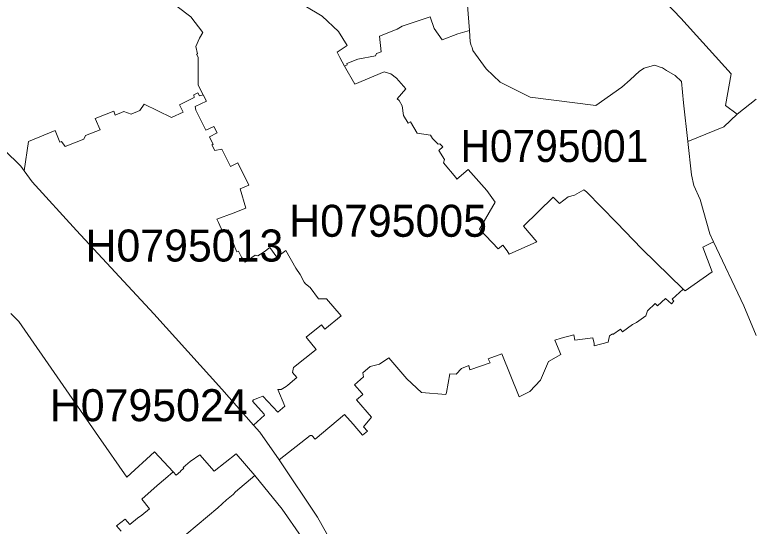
# Model space of a CAD drawing. Extents: x 369010 to 739155, y 6377141 to 6616555.
# Drawn here: x 657961 to 660260, y 6472885 to 6474483 of the extents above; entities that cross this region are included whole.
import ezdxf
from ezdxf.enums import TextEntityAlignment as Align

# ---------------------------------------------------------------- set-up
doc = ezdxf.new("R2010")
doc.units = 0
doc.header["$LTSCALE"] = 40
doc.layers.add('1', color=7, linetype='Continuous', lineweight=13)
doc.layers.add('2', color=7, linetype='Continuous')

msp = doc.modelspace()

# ---------------------------------------------------------------- linework, layer by layer
at = {"layer": '1'}
for points in [[(659371.41, 6474551.51), (659379.85, 6474433.67), (659382.5, 6474398.09), (659385.64, 6474386.67), (659388.96, 6474379.88), (659391.11, 6474370.95), (659432.32, 6474313.18), (659476.01, 6474272.14), (659569.52, 6474224.64), (659774.25, 6474199.48), (659856.01, 6474255.92), (659881.33, 6474278.93), (659911.12, 6474306.07), (659925.52, 6474315.5), (659957.3, 6474324.6), (659978.48, 6474317.32), (659982.95, 6474317.16), (659995.53, 6474308.72), (660022.01, 6474292.5), (660041.7, 6474274.46), (660048.49, 6474207.1), (660061.73, 6474086.61), (660173.77, 6474132.45), (660215.65, 6474172.01), (660179.73, 6474198.66), (660196.95, 6474297.96), (660040.21, 6474471.9), (659922.21, 6474595.7)], [(659922.21, 6474595.7), (660040.21, 6474471.9), (660196.95, 6474297.96), (660179.73, 6474198.66), (660215.65, 6474172.01), (660275.39, 6474219.18)], [(658866.13, 6474510.8), (658920.41, 6474478.36), (658971.72, 6474429.7), (658999.03, 6474386.83), (658967.58, 6474365.48), (658975.53, 6474348.6), (658990.42, 6474322.45), (658998.37, 6474325.93), (658997.54, 6474330.07), (659031.3, 6474343.47), (659086.58, 6474353.73), (659090.55, 6474361.68), (659104.95, 6474367.14), (659099.65, 6474415.8), (659154.6, 6474437.81), (659170.32, 6474446.58), (659258.04, 6474475.71), (659269.96, 6474439.96), (659294.78, 6474403.72), (659343.94, 6474423.24), (659379.85, 6474433.67), (659371.41, 6474551.51)], [(657823.95, 6474161.25), (657980.19, 6474010.15), (657990.94, 6473994.92), (658004.02, 6474087.11), (658087.1, 6474121.53), (658101.83, 6474084.62), (658106.63, 6474086.44), (658118.05, 6474071.05), (658176.97, 6474093.89), (658182.27, 6474105.15), (658227.28, 6474122.69), (658212.22, 6474158.6), (658269.82, 6474181.28), (658274.62, 6474169.36), (658301.43, 6474180.78), (658323.94, 6474171.68), (658351.24, 6474183.26), (658365.15, 6474202.96), (658450.38, 6474161.58), (658486.79, 6474178.46), (658475.54, 6474200.97), (658520.72, 6474224.47), (658519.89, 6474231.92), (658532.47, 6474238.54), (658537.93, 6474229.11), (658546.21, 6474231.59), (658549.02, 6474232.92), (658533.46, 6474263.04), (658533.3, 6474349.93), (658528.33, 6474359.53), (658531.81, 6474360.02), (658525.85, 6474383.52), (658537.77, 6474409.34), (658548.53, 6474426.72), (658510.63, 6474476.04), (658468.42, 6474508.48)], [(658468.42, 6474508.48), (658510.63, 6474476.04), (658548.53, 6474426.72), (658537.77, 6474409.34), (658525.85, 6474383.52), (658531.81, 6474360.02), (658528.33, 6474359.53), (658533.3, 6474349.93), (658533.46, 6474263.04), (658549.02, 6474232.92), (658559.78, 6474212.23), (658523.7, 6474195.51), (658526.35, 6474184.92), (658557.79, 6474122.19), (658582.45, 6474133.94), (658592.88, 6474113.59), (658568.39, 6474101.34), (658580.47, 6474077.67), (658577.99, 6474076.84), (658576.16, 6474075.85), (658585.1, 6474058.64), (658606.95, 6474062.78), (658634.26, 6474008.16), (658657.43, 6474019.91), (658691.69, 6473950.23), (658664.38, 6473939.31), (658682.75, 6473878.74), (658642.53, 6473862.68), (658591.89, 6473844.64), (658596.52, 6473834.22), (658610.92, 6473803.6), (658627.97, 6473811.05), (658647.83, 6473757.09), (658654.28, 6473741.7), (658658.92, 6473744.02), (658668.85, 6473725.65), (658680.6, 6473710.25), (658711.38, 6473731.6), (658719.99, 6473729.12), (658739.02, 6473742.36), (658757.56, 6473755.6), (658778.74, 6473725.48), (658807.54, 6473746.66), (658838.16, 6473691.05), (658852.23, 6473670.86), (658864.47, 6473647.2), (658868.11, 6473642.4), (658883.34, 6473630.65), (658909.32, 6473595.39), (658934.48, 6473594.9), (658979.5, 6473542.27), (658928.36, 6473501.06), (658918.1, 6473513.8), (658870.27, 6473475.4), (658901.71, 6473437.17), (658831.37, 6473380.57), (658827.73, 6473365.51), (658840.97, 6473349.79), (658813, 6473325.29), (658808.04, 6473321.32), (658792.48, 6473312.22)], [(659022.36, 6474265.52), (658990.42, 6474322.45), (658975.53, 6474348.6), (658967.58, 6474365.48), (658999.03, 6474386.83), (658971.72, 6474429.7), (658920.41, 6474478.36), (658866.13, 6474510.8)], [(658786.02, 6473092.1), (658883.01, 6473168.72), (658888.14, 6473168.89), (658898.24, 6473157.47), (658990.59, 6473234.59), (659016.74, 6473203.98), (659046.69, 6473169.22), (659062.42, 6473182.3), (659049.34, 6473195.37), (659074.66, 6473225.99), (659027.99, 6473279.94), (659047.02, 6473296.16), (659045.37, 6473299.31), (659021.04, 6473326.95), (659049.84, 6473351.61), (659047.35, 6473364.18), (659070.03, 6473383.55), (659098.99, 6473391.33), (659128.29, 6473411.02), (659184.23, 6473344.99), (659230.9, 6473302.95), (659306.7, 6473296.49), (659308.35, 6473302.78), (659318.78, 6473361.21), (659338.81, 6473360.21), (659355.03, 6473377.92), (659378.53, 6473387.02), (659381.18, 6473374.11), (659444.4, 6473394.97), (659438.77, 6473408.04), (659480.98, 6473424.1), (659535.1, 6473289.21), (659568.2, 6473305.76), (659601.63, 6473341.35), (659627.12, 6473399.93), (659665.68, 6473421.78), (659646.31, 6473466.3), (659666.17, 6473472.76), (659706.06, 6473482.69), (659708.71, 6473465.97), (659764.81, 6473473.25), (659769.28, 6473455.54), (659769.78, 6473448.26), (659812.65, 6473459.51), (659817.44, 6473479.38), (659826.38, 6473485.83), (659827.71, 6473484.01), (659851.37, 6473500.89), (659858.16, 6473491.95), (659889.44, 6473514.79), (659901.19, 6473521.58), (659930.65, 6473542.76), (659935.45, 6473557.66), (659960.11, 6473580.33), (659966.56, 6473573.38), (659991.89, 6473596.55), (660010.26, 6473579.84), (660018.53, 6473587.95), (660013.24, 6473594.24), (660047.66, 6473626.01), (659918.4, 6473751.63), (659838.96, 6473834.05), (659745.62, 6473929.71), (659736.84, 6473935.67), (659707.88, 6473919.45), (659688.19, 6473913.99), (659661.04, 6473893.47), (659641.68, 6473913.16), (659549.16, 6473822.3), (659590.54, 6473773.48), (659504.15, 6473734.58), (659498.35, 6473745.67), (659484.29, 6473763.05), (659469.56, 6473751.46), (659411.63, 6473813.2), (659459.96, 6473897.44), (659434.8, 6473934.01), (659376.21, 6473998.89), (659340.63, 6473969.27), (659337.65, 6473973.9), (659299.09, 6474020.41), (659302.23, 6474030.17), (659285.02, 6474058.97), (659296.93, 6474069.56), (659287.34, 6474079.33), (659282.37, 6474078.67), (659264.33, 6474096.37), (659258.7, 6474106.3), (659217, 6474112.43), (659196.14, 6474147.68), (659189.19, 6474143.54), (659174.3, 6474168.37), (659170.49, 6474198.49), (659160.89, 6474214.54), (659154.44, 6474220.34), (659181.25, 6474251.12), (659152.12, 6474284.88), (659135.07, 6474298.45), (659113.72, 6474303.75), (659022.36, 6474265.52)], [(660275.39, 6474219.18), (660215.65, 6474172.01), (660173.77, 6474132.45), (660061.73, 6474086.61), (660073.15, 6473982.84), (660080.93, 6473949.08), (660099.96, 6473905.71), (660130.58, 6473798.3), (660142.16, 6473773.64), (660237, 6473573.22), (660275.23, 6473481.2)], [(658935.47, 6472861.38), (658905.85, 6472913.52), (658786.02, 6473092.1), (658726.28, 6473178.65), (658706.42, 6473201.16), (658607.45, 6473313.21), (658394.77, 6473548.72), (658153.63, 6473808.23), (658015.11, 6473960.83), (657990.94, 6473994.92), (657980.19, 6474010.15), (657823.95, 6474161.25)], [(660275.23, 6473481.2), (660237, 6473573.22), (660142.16, 6473773.64), (660108.57, 6473756.76), (660137.86, 6473679.3), (660053.78, 6473619.89), (660047.66, 6473626.01), (660013.24, 6473594.24), (660018.53, 6473587.95), (660010.26, 6473579.84), (659991.89, 6473596.55), (659966.56, 6473573.38), (659960.11, 6473580.33), (659935.45, 6473557.66), (659930.65, 6473542.76), (659901.19, 6473521.58), (659889.44, 6473514.79), (659858.16, 6473491.95), (659851.37, 6473500.89), (659827.71, 6473484.01), (659826.38, 6473485.83), (659817.44, 6473479.38), (659812.65, 6473459.51), (659769.78, 6473448.26), (659769.28, 6473455.54), (659764.81, 6473473.25), (659708.71, 6473465.97), (659706.06, 6473482.69), (659666.17, 6473472.76), (659646.31, 6473466.3), (659665.68, 6473421.78), (659627.12, 6473399.93), (659601.63, 6473341.35), (659568.2, 6473305.76), (659535.1, 6473289.21), (659480.98, 6473424.1), (659438.77, 6473408.04), (659444.4, 6473394.97), (659381.18, 6473374.11), (659378.53, 6473387.02), (659355.03, 6473377.92), (659338.81, 6473360.21), (659318.78, 6473361.21), (659308.35, 6473302.78), (659306.7, 6473296.49), (659230.9, 6473302.95), (659184.23, 6473344.99), (659128.29, 6473411.02), (659098.99, 6473391.33), (659070.03, 6473383.55), (659047.35, 6473364.18), (659049.84, 6473351.61), (659021.04, 6473326.95)], [(657948.9, 6473550.05), (657973.56, 6473524.89), (658222.15, 6473165.58), (658310.7, 6473038.14), (658397.09, 6473117.25), (658455.84, 6473055.02), (658464.62, 6473044.43), (658478.52, 6473056.18), (658478.19, 6473056.68), (658488.78, 6473066.28), (658486.79, 6473068.76), (658508.64, 6473087.63), (658538.26, 6473108.15), (658583.78, 6473057.51), (658652.3, 6473111.29), (658710.22, 6473043.77), (658796.12, 6472938.34), (658854.71, 6472852.61)], [(658293.32, 6472869.49), (658279.09, 6472886.37), (658305.73, 6472906.9), (658320.13, 6472890.51), (658344.46, 6472910.21), (658358.03, 6472919.31), (658381.37, 6472939.34), (658357.37, 6472969.79), (658406.03, 6473012.65), (658431.68, 6473033.84), (658455.84, 6473055.02), (658397.09, 6473117.25), (658310.7, 6473038.14), (658222.15, 6473165.58), (657973.56, 6473524.89), (657948.9, 6473550.05)], [(658792.48, 6473312.22), (658781.89, 6473312.05), (658804.39, 6473260.25), (658781.89, 6473241.71), (658735.71, 6473291.36), (658724.95, 6473286.89), (658706.09, 6473279.94), (658703.11, 6473275.31), (658739.19, 6473234.76), (658740.51, 6473232.28), (658706.42, 6473201.16), (658726.28, 6473178.65), (658786.02, 6473092.1)], [(659021.04, 6473326.95), (659045.37, 6473299.31), (659047.02, 6473296.16), (659027.99, 6473279.94), (659074.66, 6473225.99), (659049.34, 6473195.37), (659062.42, 6473182.3), (659046.69, 6473169.22), (659016.74, 6473203.98), (658990.59, 6473234.59), (658898.24, 6473157.47), (658888.14, 6473168.89), (658883.01, 6473168.72), (658786.02, 6473092.1), (658905.85, 6472913.52), (658935.47, 6472861.38), (658967.42, 6472790.55), (659010.28, 6472639.11), (659026.67, 6472572.91), (659091.71, 6472299.5), (659111.9, 6472251), (659147.98, 6472175.04), (659246.29, 6472086.49)], [(658465.44, 6472834.74), (658594.7, 6472943.14), (658621.84, 6472967.8), (658642.7, 6472984.68), (658650.31, 6472992.13), (658710.22, 6473043.77), (658652.3, 6473111.29), (658583.78, 6473057.51), (658538.26, 6473108.15), (658508.64, 6473087.63), (658486.79, 6473068.76), (658488.78, 6473066.28), (658478.19, 6473056.68), (658478.52, 6473056.18), (658464.62, 6473044.43), (658455.84, 6473055.02), (658431.68, 6473033.84), (658406.03, 6473012.65), (658357.37, 6472969.79), (658381.37, 6472939.34), (658358.03, 6472919.31), (658344.46, 6472910.21), (658320.13, 6472890.51), (658305.73, 6472906.9), (658279.09, 6472886.37), (658293.32, 6472869.49)], [(658854.71, 6472852.61), (658796.12, 6472938.34), (658710.22, 6473043.77), (658650.31, 6472992.13), (658642.7, 6472984.68), (658621.84, 6472967.8), (658594.7, 6472943.14), (658465.44, 6472834.74)]]:
    msp.add_lwpolyline(points, dxfattribs=at)
for points in [[(659379.85, 6474433.67), (659343.94, 6474423.24), (659294.78, 6474403.72), (659269.96, 6474439.96), (659258.04, 6474475.71), (659170.32, 6474446.58), (659154.6, 6474437.81), (659099.65, 6474415.8), (659104.95, 6474367.14), (659090.55, 6474361.68), (659086.58, 6474353.73), (659031.3, 6474343.47), (658997.54, 6474330.07), (658998.37, 6474325.93), (658990.42, 6474322.45), (659022.36, 6474265.52), (659113.72, 6474303.75), (659135.07, 6474298.45), (659152.12, 6474284.88), (659181.25, 6474251.12), (659154.44, 6474220.34), (659160.89, 6474214.54), (659170.49, 6474198.49), (659174.3, 6474168.37), (659189.19, 6474143.54), (659196.14, 6474147.68), (659217, 6474112.43), (659258.7, 6474106.3), (659264.33, 6474096.37), (659282.37, 6474078.67), (659287.34, 6474079.33), (659296.93, 6474069.56), (659285.02, 6474058.97), (659302.23, 6474030.17), (659299.09, 6474020.41), (659337.65, 6473973.9), (659340.63, 6473969.27), (659376.21, 6473998.89), (659434.8, 6473934.01), (659459.96, 6473897.44), (659411.63, 6473813.2), (659469.56, 6473751.46), (659484.29, 6473763.05), (659498.35, 6473745.67), (659504.15, 6473734.58), (659590.54, 6473773.48), (659549.16, 6473822.3), (659641.68, 6473913.16), (659661.04, 6473893.47), (659688.19, 6473913.99), (659707.88, 6473919.45), (659736.84, 6473935.67), (659745.62, 6473929.71), (659838.96, 6473834.05), (659918.4, 6473751.63), (660047.66, 6473626.01), (660053.78, 6473619.89), (660137.86, 6473679.3), (660108.57, 6473756.76), (660142.16, 6473773.64), (660130.58, 6473798.3), (660099.96, 6473905.71), (660080.93, 6473949.08), (660073.15, 6473982.84), (660061.73, 6474086.61), (660048.49, 6474207.1), (660041.7, 6474274.46), (660022.01, 6474292.5), (659995.53, 6474308.72), (659982.95, 6474317.16), (659978.48, 6474317.32), (659957.3, 6474324.6), (659925.52, 6474315.5), (659911.12, 6474306.07), (659881.33, 6474278.93), (659856.01, 6474255.92), (659774.25, 6474199.48), (659569.52, 6474224.64), (659476.01, 6474272.14), (659432.32, 6474313.18), (659391.11, 6474370.95), (659388.96, 6474379.88), (659385.64, 6474386.67), (659382.5, 6474398.09)], [(658559.78, 6474212.23), (658549.02, 6474232.92), (658546.21, 6474231.59), (658537.93, 6474229.11), (658532.47, 6474238.54), (658519.89, 6474231.92), (658520.72, 6474224.47), (658475.54, 6474200.97), (658486.79, 6474178.46), (658450.38, 6474161.58), (658365.15, 6474202.96), (658351.24, 6474183.26), (658323.94, 6474171.68), (658301.43, 6474180.78), (658274.62, 6474169.36), (658269.82, 6474181.28), (658212.22, 6474158.6), (658227.28, 6474122.69), (658182.27, 6474105.15), (658176.97, 6474093.89), (658118.05, 6474071.05), (658106.63, 6474086.44), (658101.83, 6474084.62), (658087.1, 6474121.53), (658004.02, 6474087.11), (657990.94, 6473994.92), (658015.11, 6473960.83), (658153.63, 6473808.23), (658394.77, 6473548.72), (658607.45, 6473313.21), (658706.42, 6473201.16), (658740.51, 6473232.28), (658739.19, 6473234.76), (658703.11, 6473275.31), (658706.09, 6473279.94), (658724.95, 6473286.89), (658735.71, 6473291.36), (658781.89, 6473241.71), (658804.39, 6473260.25), (658781.89, 6473312.05), (658792.48, 6473312.22), (658808.04, 6473321.32), (658813, 6473325.29), (658840.97, 6473349.79), (658827.73, 6473365.51), (658831.37, 6473380.57), (658901.71, 6473437.17), (658870.27, 6473475.4), (658918.1, 6473513.8), (658928.36, 6473501.06), (658979.5, 6473542.27), (658934.48, 6473594.9), (658909.32, 6473595.39), (658883.34, 6473630.65), (658868.11, 6473642.4), (658864.47, 6473647.2), (658852.23, 6473670.86), (658838.16, 6473691.05), (658807.54, 6473746.66), (658778.74, 6473725.48), (658757.56, 6473755.6), (658739.02, 6473742.36), (658719.99, 6473729.12), (658711.38, 6473731.6), (658680.6, 6473710.25), (658668.85, 6473725.65), (658658.92, 6473744.02), (658654.28, 6473741.7), (658647.83, 6473757.09), (658627.97, 6473811.05), (658610.92, 6473803.6), (658596.52, 6473834.22), (658591.89, 6473844.64), (658642.53, 6473862.68), (658682.75, 6473878.74), (658664.38, 6473939.31), (658691.69, 6473950.23), (658657.43, 6474019.91), (658634.26, 6474008.16), (658606.95, 6474062.78), (658585.1, 6474058.64), (658576.16, 6474075.85), (658577.99, 6474076.84), (658580.47, 6474077.67), (658568.39, 6474101.34), (658592.88, 6474113.59), (658582.45, 6474133.94), (658557.79, 6474122.19), (658526.35, 6474184.92), (658523.7, 6474195.51)]]:
    msp.add_lwpolyline(points, close=True, dxfattribs=at)

# ---------------------------------------------------------------- texts
at = {"layer": '2', "width": 0.95}
msp.add_text('H0795001', height=100, dxfattribs=at).set_placement((659645.41, 6474022.61), align=Align.CENTER)
at = {"layer": '2'}
for s, p in [('H0795005', (659126.33, 6473789.1)), ('H0795013', (658490.45, 6473711.79)), ('H0795024', (658379.15, 6473213.12))]:
    msp.add_text(s, height=100, dxfattribs=at).set_placement(p, align=Align.CENTER)

doc.saveas('drawing.dxf')
